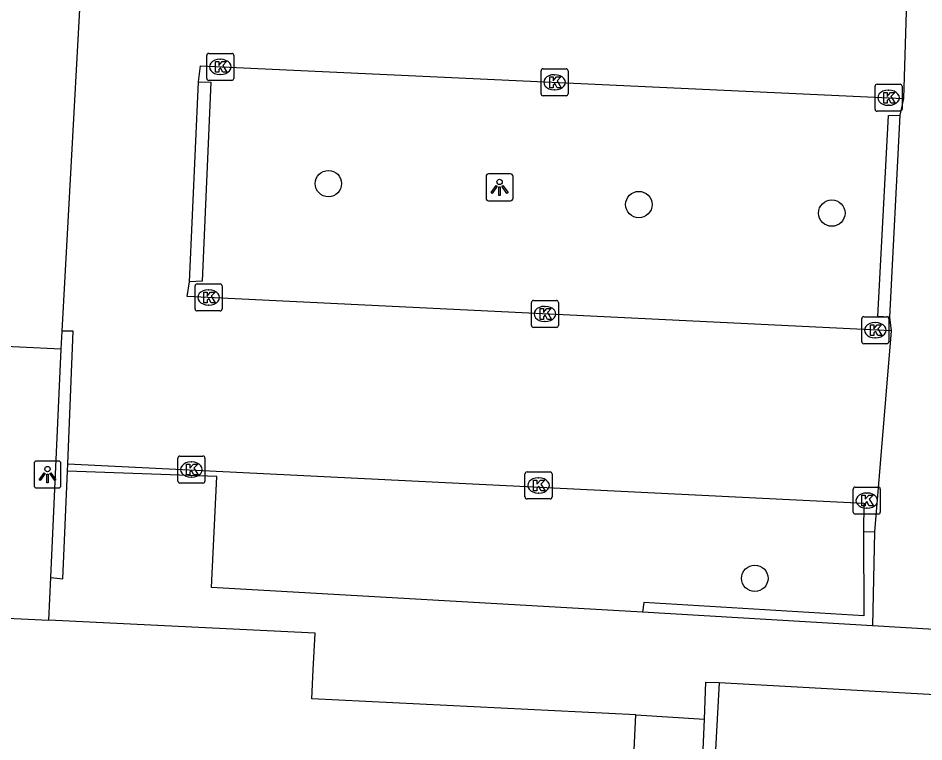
# Model space of a CAD drawing. Extents: x 162990 to 165007, y 383433 to 384336.
# Drawn here: x 164532.3 to 164565.85, y 384010.19 to 384036.99 of the extents above; entities that cross this region are included whole.
import ezdxf

# ---------------------------------------------------------------- set-up
doc = ezdxf.new("R2010")
doc.units = 0
for name, color, linetype in [('IMGEO_Boom', 7, 'Continuous'), ('IMGEO_Kolk', 7, 'Continuous'), ('IMGEO_Lichtpunt', 7, 'Continuous'), ('IMGEO_Muur', 7, 'Continuous'), ('IMGEO_Pand', 7, 'Continuous'), ('IMGEO_Rijbaan_lokaal_open', 7, 'Continuous'), ('IMGEO_Voetpad_gesloten', 7, 'Continuous'), ('IMGEO_Voetpad_open', 7, 'Continuous')]:
    doc.layers.add(name, color=color, linetype=linetype)

msp = doc.modelspace()

# ---------------------------------------------------------------- linework, layer by layer
at = {"layer": 'IMGEO_Boom'}
for centre in [(164543.788, 384030.859), (164555.289, 384030.083), (164562.437, 384029.768), (164559.585, 384016.245)]:
    msp.add_circle(centre, 0.489, dxfattribs=at)
at = {"layer": 'IMGEO_Kolk'}
for p, q in [((164539.283, 384034.757), (164539.283, 384035.609)), ((164539.358, 384035.683), (164540.21, 384035.683)), ((164539.771, 384035.463), (164539.796, 384035.463)), ((164540.284, 384035.609), (164540.284, 384034.757)), ((164551.666, 384034.185), (164551.666, 384035.037)), ((164551.741, 384035.111), (164552.593, 384035.111)), ((164552.667, 384035.037), (164552.667, 384034.185)), ((164539.794, 384034.903), (164539.769, 384034.903)), ((164552.154, 384034.891), (164552.179, 384034.891)), ((164540.21, 384034.683), (164539.358, 384034.683)), ((164564.037, 384033.613), (164564.037, 384034.465)), ((164564.112, 384034.539), (164564.964, 384034.539)), ((164565.038, 384034.465), (164565.038, 384033.613)), ((164552.593, 384034.111), (164551.741, 384034.111)), ((164552.177, 384034.331), (164552.152, 384034.331)), ((164564.525, 384034.319), (164564.55, 384034.319)), ((164564.548, 384033.759), (164564.523, 384033.759)), ((164564.964, 384033.539), (164564.112, 384033.539)), ((164538.853, 384026.219), (164538.853, 384027.071)), ((164538.928, 384027.145), (164539.78, 384027.145)), ((164539.854, 384027.071), (164539.854, 384026.219)), ((164539.341, 384026.925), (164539.366, 384026.925)), ((164539.364, 384026.365), (164539.339, 384026.365)), ((164551.309, 384025.608), (164551.309, 384026.46)), ((164551.384, 384026.534), (164552.236, 384026.534)), ((164551.797, 384026.314), (164551.822, 384026.314)), ((164552.31, 384026.46), (164552.31, 384025.608)), ((164539.78, 384026.145), (164538.928, 384026.145)), ((164551.82, 384025.754), (164551.795, 384025.754)), ((164563.545, 384025.007), (164563.545, 384025.859)), ((164563.62, 384025.933), (164564.472, 384025.933)), ((164564.033, 384025.713), (164564.058, 384025.713)), ((164564.546, 384025.859), (164564.546, 384025.007)), ((164552.236, 384025.534), (164551.384, 384025.534)), ((164564.056, 384025.153), (164564.031, 384025.153)), ((164564.472, 384024.933), (164563.62, 384024.933)), ((164538.216, 384019.847), (164538.216, 384020.699)), ((164538.291, 384020.773), (164539.143, 384020.773)), ((164539.217, 384020.699), (164539.217, 384019.847)), ((164538.704, 384020.553), (164538.729, 384020.553)), ((164538.727, 384019.993), (164538.702, 384019.993)), ((164551.072, 384019.257), (164551.072, 384020.109)), ((164551.147, 384020.183), (164551.999, 384020.183)), ((164551.56, 384019.963), (164551.585, 384019.963)), ((164552.073, 384020.109), (164552.073, 384019.257)), ((164539.143, 384019.773), (164538.291, 384019.773)), ((164563.307, 384019.624), (164564.159, 384019.624)), ((164551.583, 384019.403), (164551.558, 384019.403)), ((164563.232, 384018.698), (164563.232, 384019.55)), ((164563.72, 384019.404), (164563.745, 384019.404)), ((164564.233, 384019.55), (164564.233, 384018.698)), ((164551.999, 384019.183), (164551.147, 384019.183)), ((164564.159, 384018.624), (164563.307, 384018.624)), ((164563.743, 384018.844), (164563.718, 384018.844))]:
    msp.add_line(p, q, dxfattribs=at)
for points in [[(164539.283, 384034.757), (164539.283, 384035.609)], [(164539.358, 384035.683), (164540.21, 384035.683)], [(164539.604, 384035.383), (164539.727, 384035.383), (164539.727, 384035.232), (164539.857, 384035.383), (164540.021, 384035.383), (164539.875, 384035.232), (164540.028, 384034.983), (164539.876, 384034.983), (164539.791, 384035.147), (164539.727, 384035.08), (164539.727, 384034.983), (164539.604, 384034.983), (164539.604, 384035.383)], [(164540.284, 384035.609), (164540.284, 384034.757)], [(164551.666, 384034.185), (164551.666, 384035.037)], [(164551.741, 384035.111), (164552.593, 384035.111)], [(164552.667, 384035.037), (164552.667, 384034.185)], [(164551.987, 384034.811), (164552.11, 384034.811), (164552.11, 384034.66), (164552.24, 384034.811), (164552.404, 384034.811), (164552.258, 384034.66), (164552.411, 384034.411), (164552.259, 384034.411), (164552.174, 384034.575), (164552.11, 384034.508), (164552.11, 384034.411), (164551.987, 384034.411), (164551.987, 384034.811)], [(164540.21, 384034.683), (164539.358, 384034.683)], [(164564.037, 384033.613), (164564.037, 384034.465)], [(164564.112, 384034.539), (164564.964, 384034.539)], [(164565.038, 384034.465), (164565.038, 384033.613)], [(164552.593, 384034.111), (164551.741, 384034.111)], [(164564.358, 384034.239), (164564.481, 384034.239), (164564.481, 384034.088), (164564.611, 384034.239), (164564.775, 384034.239), (164564.629, 384034.088), (164564.782, 384033.839), (164564.63, 384033.839), (164564.545, 384034.003), (164564.481, 384033.936), (164564.481, 384033.839), (164564.358, 384033.839), (164564.358, 384034.239)], [(164564.964, 384033.539), (164564.112, 384033.539)], [(164538.853, 384026.219), (164538.853, 384027.071)], [(164538.928, 384027.145), (164539.78, 384027.145)], [(164539.854, 384027.071), (164539.854, 384026.219)], [(164539.174, 384026.845), (164539.297, 384026.845), (164539.297, 384026.694), (164539.427, 384026.845), (164539.591, 384026.845), (164539.445, 384026.694), (164539.598, 384026.445), (164539.446, 384026.445), (164539.361, 384026.609), (164539.297, 384026.542), (164539.297, 384026.445), (164539.174, 384026.445), (164539.174, 384026.845)], [(164551.309, 384025.608), (164551.309, 384026.46)], [(164551.384, 384026.534), (164552.236, 384026.534)], [(164552.31, 384026.46), (164552.31, 384025.608)], [(164539.78, 384026.145), (164538.928, 384026.145)], [(164551.63, 384026.234), (164551.753, 384026.234), (164551.753, 384026.083), (164551.883, 384026.234), (164552.047, 384026.234), (164551.901, 384026.083), (164552.054, 384025.834), (164551.902, 384025.834), (164551.817, 384025.998), (164551.753, 384025.931), (164551.753, 384025.834), (164551.63, 384025.834), (164551.63, 384026.234)], [(164563.545, 384025.007), (164563.545, 384025.859)], [(164563.62, 384025.933), (164564.472, 384025.933)], [(164564.546, 384025.859), (164564.546, 384025.007)], [(164552.236, 384025.534), (164551.384, 384025.534)], [(164563.866, 384025.633), (164563.989, 384025.633), (164563.989, 384025.482), (164564.119, 384025.633), (164564.283, 384025.633), (164564.137, 384025.482), (164564.29, 384025.233), (164564.138, 384025.233), (164564.053, 384025.397), (164563.989, 384025.33), (164563.989, 384025.233), (164563.866, 384025.233), (164563.866, 384025.633)], [(164564.472, 384024.933), (164563.62, 384024.933)], [(164538.216, 384019.847), (164538.216, 384020.699)], [(164538.291, 384020.773), (164539.143, 384020.773)], [(164539.217, 384020.699), (164539.217, 384019.847)], [(164538.537, 384020.473), (164538.66, 384020.473), (164538.66, 384020.322), (164538.79, 384020.473), (164538.954, 384020.473), (164538.808, 384020.322), (164538.961, 384020.073), (164538.809, 384020.073), (164538.724, 384020.237), (164538.66, 384020.17), (164538.66, 384020.073), (164538.537, 384020.073), (164538.537, 384020.473)], [(164551.072, 384019.257), (164551.072, 384020.109)], [(164551.147, 384020.183), (164551.999, 384020.183)], [(164552.073, 384020.109), (164552.073, 384019.257)], [(164539.143, 384019.773), (164538.291, 384019.773)], [(164551.393, 384019.883), (164551.516, 384019.883), (164551.516, 384019.732), (164551.646, 384019.883), (164551.81, 384019.883), (164551.664, 384019.732), (164551.817, 384019.483), (164551.665, 384019.483), (164551.58, 384019.647), (164551.516, 384019.58), (164551.516, 384019.483), (164551.393, 384019.483), (164551.393, 384019.883)], [(164563.307, 384019.624), (164564.159, 384019.624)], [(164563.232, 384018.698), (164563.232, 384019.55)], [(164563.553, 384019.324), (164563.676, 384019.324), (164563.676, 384019.173), (164563.806, 384019.324), (164563.97, 384019.324), (164563.824, 384019.173), (164563.977, 384018.924), (164563.825, 384018.924), (164563.74, 384019.088), (164563.676, 384019.021), (164563.676, 384018.924), (164563.553, 384018.924), (164563.553, 384019.324)], [(164564.233, 384019.55), (164564.233, 384018.698)], [(164551.999, 384019.183), (164551.147, 384019.183)], [(164564.159, 384018.624), (164563.307, 384018.624)]]:
    msp.add_lwpolyline(points, dxfattribs=at)
for centre, start, end in [((164539.36, 384035.607), 91.552, 178.448), ((164539.36, 384035.607), 91.552, 178.448), ((164540.208, 384035.607), 1.552, 88.448), ((164540.208, 384035.607), 1.552, 88.448), ((164551.743, 384035.035), 91.552, 178.448), ((164551.743, 384035.035), 91.552, 178.448), ((164552.591, 384035.035), 1.552, 88.448), ((164552.591, 384035.035), 1.552, 88.448), ((164539.36, 384034.759), 181.552, 268.448), ((164539.36, 384034.759), 181.552, 268.448), ((164540.208, 384034.759), 271.552, 358.448), ((164540.208, 384034.759), 271.552, 358.448), ((164564.114, 384034.463), 91.552, 178.448), ((164564.114, 384034.463), 91.552, 178.448), ((164564.962, 384034.463), 1.552, 88.448), ((164564.962, 384034.463), 1.552, 88.448), ((164551.743, 384034.187), 181.552, 268.448), ((164551.743, 384034.187), 181.552, 268.448), ((164552.591, 384034.187), 271.552, 358.448), ((164552.591, 384034.187), 271.552, 358.448), ((164564.114, 384033.615), 181.552, 268.448), ((164564.114, 384033.615), 181.552, 268.448), ((164564.962, 384033.615), 271.552, 358.448), ((164564.962, 384033.615), 271.552, 358.448), ((164538.93, 384027.069), 91.552, 178.448), ((164538.93, 384027.069), 91.552, 178.448), ((164539.778, 384027.069), 1.552, 88.448), ((164539.778, 384027.069), 1.552, 88.448), ((164551.386, 384026.458), 91.552, 178.448), ((164551.386, 384026.458), 91.552, 178.448), ((164552.234, 384026.458), 1.552, 88.448), ((164552.234, 384026.458), 1.552, 88.448), ((164538.93, 384026.221), 181.552, 268.448), ((164538.93, 384026.221), 181.552, 268.448), ((164539.778, 384026.221), 271.552, 358.448), ((164539.778, 384026.221), 271.552, 358.448), ((164563.622, 384025.857), 91.552, 178.448), ((164563.622, 384025.857), 91.552, 178.448), ((164564.47, 384025.857), 1.552, 88.448), ((164564.47, 384025.857), 1.552, 88.448), ((164551.386, 384025.61), 181.552, 268.448), ((164551.386, 384025.61), 181.552, 268.448), ((164552.234, 384025.61), 271.552, 358.448), ((164552.234, 384025.61), 271.552, 358.448), ((164563.622, 384025.009), 181.552, 268.448), ((164563.622, 384025.009), 181.552, 268.448), ((164564.47, 384025.009), 271.552, 358.448), ((164564.47, 384025.009), 271.552, 358.448), ((164538.293, 384020.697), 91.552, 178.448), ((164538.293, 384020.697), 91.552, 178.448), ((164539.141, 384020.697), 1.552, 88.448), ((164539.141, 384020.697), 1.552, 88.448), ((164551.149, 384020.107), 91.552, 178.448), ((164551.149, 384020.107), 91.552, 178.448), ((164551.997, 384020.107), 1.552, 88.448), ((164551.997, 384020.107), 1.552, 88.448), ((164538.293, 384019.849), 181.552, 268.448), ((164538.293, 384019.849), 181.552, 268.448), ((164539.141, 384019.849), 271.552, 358.448), ((164539.141, 384019.849), 271.552, 358.448), ((164563.309, 384019.548), 91.552, 178.448), ((164563.309, 384019.548), 91.552, 178.448), ((164564.157, 384019.548), 1.552, 88.448), ((164564.157, 384019.548), 1.552, 88.448), ((164551.149, 384019.259), 181.552, 268.448), ((164551.149, 384019.259), 181.552, 268.448), ((164551.997, 384019.259), 271.552, 358.448), ((164551.997, 384019.259), 271.552, 358.448), ((164563.309, 384018.7), 181.552, 268.448), ((164563.309, 384018.7), 181.552, 268.448), ((164564.157, 384018.7), 271.552, 358.448), ((164564.157, 384018.7), 271.552, 358.448)]:
    msp.add_arc(centre, 0.0765, start, end, dxfattribs=at)
for centre, major_axis, ratio, start_param, end_param in [((164539.77, 384035.183), (-0.387, 0.002), 0.722429, 4.712389, 7.853982), ((164539.795, 384035.183), (-0.39, 0.002), 0.717154, 1.570796, 4.712389), ((164552.153, 384034.611), (-0.387, 0.002), 0.722429, 4.712389, 7.853982), ((164552.178, 384034.611), (-0.39, 0.002), 0.717154, 1.570796, 4.712389), ((164564.524, 384034.039), (-0.387, 0.002), 0.722429, 4.712389, 7.853982), ((164564.549, 384034.039), (-0.39, 0.002), 0.717154, 1.570796, 4.712389), ((164539.34, 384026.645), (-0.387, 0.002), 0.722429, 4.712389, 7.853982), ((164539.365, 384026.645), (-0.39, 0.002), 0.717154, 1.570796, 4.712389), ((164551.796, 384026.034), (-0.387, 0.002), 0.722429, 4.712389, 7.853982), ((164551.821, 384026.034), (-0.39, 0.002), 0.717154, 1.570796, 4.712389), ((164564.032, 384025.433), (-0.387, 0.002), 0.722429, 4.712389, 7.853982), ((164564.057, 384025.433), (-0.39, 0.002), 0.717154, 1.570796, 4.712389), ((164538.703, 384020.273), (-0.387, 0.002), 0.722429, 4.712389, 7.853982), ((164538.728, 384020.273), (-0.39, 0.002), 0.717154, 1.570796, 4.712389), ((164551.559, 384019.683), (-0.387, 0.002), 0.722429, 4.712389, 7.853982), ((164551.584, 384019.683), (-0.39, 0.002), 0.717154, 1.570796, 4.712389), ((164563.719, 384019.124), (-0.387, 0.002), 0.722429, 4.712389, 7.853982), ((164563.744, 384019.124), (-0.39, 0.002), 0.717154, 1.570796, 4.712389)]:
    msp.add_ellipse(centre, major_axis=major_axis, ratio=ratio, start_param=start_param, end_param=end_param, dxfattribs=at)
at = {"layer": 'IMGEO_Lichtpunt'}
for p, q in [((164549.632, 384031.125), (164549.632, 384030.318)), ((164549.632, 384031.125), (164549.632, 384030.318)), ((164550.534, 384031.22), (164549.726, 384031.22)), ((164550.534, 384031.22), (164549.726, 384031.22)), ((164550.628, 384030.318), (164550.628, 384031.125)), ((164550.628, 384030.318), (164550.628, 384031.125)), ((164549.726, 384030.224), (164550.534, 384030.224)), ((164549.726, 384030.224), (164550.534, 384030.224)), ((164532.887, 384020.492), (164532.887, 384019.685)), ((164532.887, 384020.492), (164532.887, 384019.685)), ((164533.789, 384020.587), (164532.981, 384020.587)), ((164533.789, 384020.587), (164532.981, 384020.587)), ((164533.883, 384019.685), (164533.883, 384020.492)), ((164533.883, 384019.685), (164533.883, 384020.492)), ((164532.981, 384019.591), (164533.789, 384019.591)), ((164532.981, 384019.591), (164533.789, 384019.591))]:
    msp.add_line(p, q, dxfattribs=at)
for points in [[(164550.006, 384030.789), (164550.045, 384030.761), (164549.857, 384030.499), (164549.819, 384030.526), (164550.006, 384030.789)], [(164550.108, 384030.741), (164550.155, 384030.741), (164550.155, 384030.419), (164550.108, 384030.419), (164550.108, 384030.741)], [(164550.218, 384030.761), (164550.256, 384030.788), (164550.443, 384030.526), (164550.404, 384030.498), (164550.218, 384030.761)], [(164533.261, 384020.156), (164533.3, 384020.128), (164533.112, 384019.866), (164533.074, 384019.893), (164533.261, 384020.156)], [(164533.363, 384020.108), (164533.41, 384020.108), (164533.41, 384019.786), (164533.363, 384019.786), (164533.363, 384020.108)], [(164533.473, 384020.128), (164533.511, 384020.155), (164533.698, 384019.893), (164533.659, 384019.865), (164533.473, 384020.128)]]:
    msp.add_lwpolyline(points, dxfattribs=at)
for centre in [(164550.131, 384030.923), (164533.386, 384020.29)]:
    msp.add_circle(centre, 0.0994, dxfattribs=at)
for centre, start, end in [((164549.726, 384031.125), 90, 180), ((164549.726, 384031.125), 90, 180), ((164550.534, 384031.125), 0, 90), ((164550.534, 384031.125), 0, 90), ((164549.726, 384030.318), 180, 270), ((164549.726, 384030.318), 180, 270), ((164550.534, 384030.318), 270, 0), ((164550.534, 384030.318), 270, 360), ((164532.981, 384020.492), 90, 180), ((164532.981, 384020.492), 90, 180), ((164533.789, 384020.492), 0, 90), ((164533.789, 384020.492), 0, 90), ((164532.981, 384019.685), 180, 270), ((164532.981, 384019.685), 180, 270), ((164533.789, 384019.685), 270, 0), ((164533.789, 384019.685), 270, 360)]:
    msp.add_arc(centre, 0.0946, start, end, dxfattribs=at)
at = {"layer": 'IMGEO_Muur'}
for points in [[(164538.977, 384034.631), (164539.436, 384034.61), (164539.111, 384027.243), (164538.651, 384027.223)], [(164538.651, 384027.223), (164538.977, 384034.631)], [(164564.569, 384025.913), (164564.138, 384025.934), (164564.542, 384033.383), (164564.954, 384033.393)], [(164564.954, 384033.393), (164564.569, 384025.913)], [(164533.893, 384024.736), (164533.923, 384025.393)], [(164534.135, 384020.484), (164534.341, 384025.401), (164533.923, 384025.393)], [(164533.506, 384016.278), (164533.893, 384024.736)], [(164534.124, 384020.215), (164534.135, 384020.484)], [(164533.506, 384016.278), (164533.956, 384016.227), (164534.124, 384020.215)], [(164563.607, 384017.982), (164563.621, 384014.856), (164555.476, 384015.35), (164555.425, 384014.992)], [(164563.607, 384017.982), (164564.013, 384017.971)], [(164564.013, 384017.971), (164563.941, 384014.486)], [(164563.941, 384014.486), (164555.425, 384014.992)], [(164557.716, 384011.025), (164557.776, 384012.402), (164558.265, 384012.39)], [(164558.265, 384012.39), (164557.936, 384006.278)], [(164557.224, 383999.755), (164557.239, 384000), (164557.716, 384011.025)]]:
    msp.add_lwpolyline(points, dxfattribs=at)
at = {"layer": 'IMGEO_Pand'}
for points in [[(164470.489, 384021.09), (164478.263, 384020.692), (164485.872, 384020.302), (164485.795, 384018.811), (164485.746, 384017.85), (164497.526, 384017.247), (164497.573, 384018.237), (164497.786, 384022.669), (164500, 384022.563), (164505.701, 384022.29), (164513.321, 384021.924), (164513.251, 384020.458), (164513.203, 384019.457), (164528.238, 384018.736), (164528.054, 384014.955), (164533.429, 384014.693)], [(164555.18, 384011.197), (164543.175, 384011.783), (164543.228, 384012.861), (164543.294, 384014.211), (164535.695, 384014.582), (164533.429, 384014.693)], [(164554.574, 383998.617), (164554.641, 384000), (164555.18, 384011.197)]]:
    msp.add_lwpolyline(points, dxfattribs=at)
at = {"layer": 'IMGEO_Rijbaan_lokaal_open'}
for points in [[(164565.295, 384040.452), (164565.087, 384034.014)], [(164533.923, 384025.393), (164534.601, 384037.538)], [(164538.977, 384034.631), (164539.047, 384035.217), (164565.087, 384034.014)], [(164565.087, 384034.014), (164564.954, 384033.393)], [(164564.641, 384025.403), (164538.562, 384026.683), (164538.651, 384027.223)], [(164564.569, 384025.913), (164564.641, 384025.403)], [(164564.641, 384025.403), (164564.013, 384017.971)], [(164534.135, 384020.484), (164563.623, 384019.034), (164563.607, 384017.982)], [(164569.969, 384014.128), (164563.941, 384014.486)], [(164558.265, 384012.39), (164569.817, 384011.752)]]:
    msp.add_lwpolyline(points, dxfattribs=at)
at = {"layer": 'IMGEO_Voetpad_gesloten'}
msp.add_lwpolyline([(164555.18, 384011.197), (164557.716, 384011.025)], dxfattribs=at)
at = {"layer": 'IMGEO_Voetpad_open'}
for points in [[(164533.893, 384024.736), (164530.794, 384024.878)], [(164555.425, 384014.992), (164539.455, 384015.911), (164539.653, 384020.014), (164534.124, 384020.215)], [(164533.429, 384014.693), (164533.506, 384016.278)]]:
    msp.add_lwpolyline(points, dxfattribs=at)

doc.saveas('drawing.dxf')
